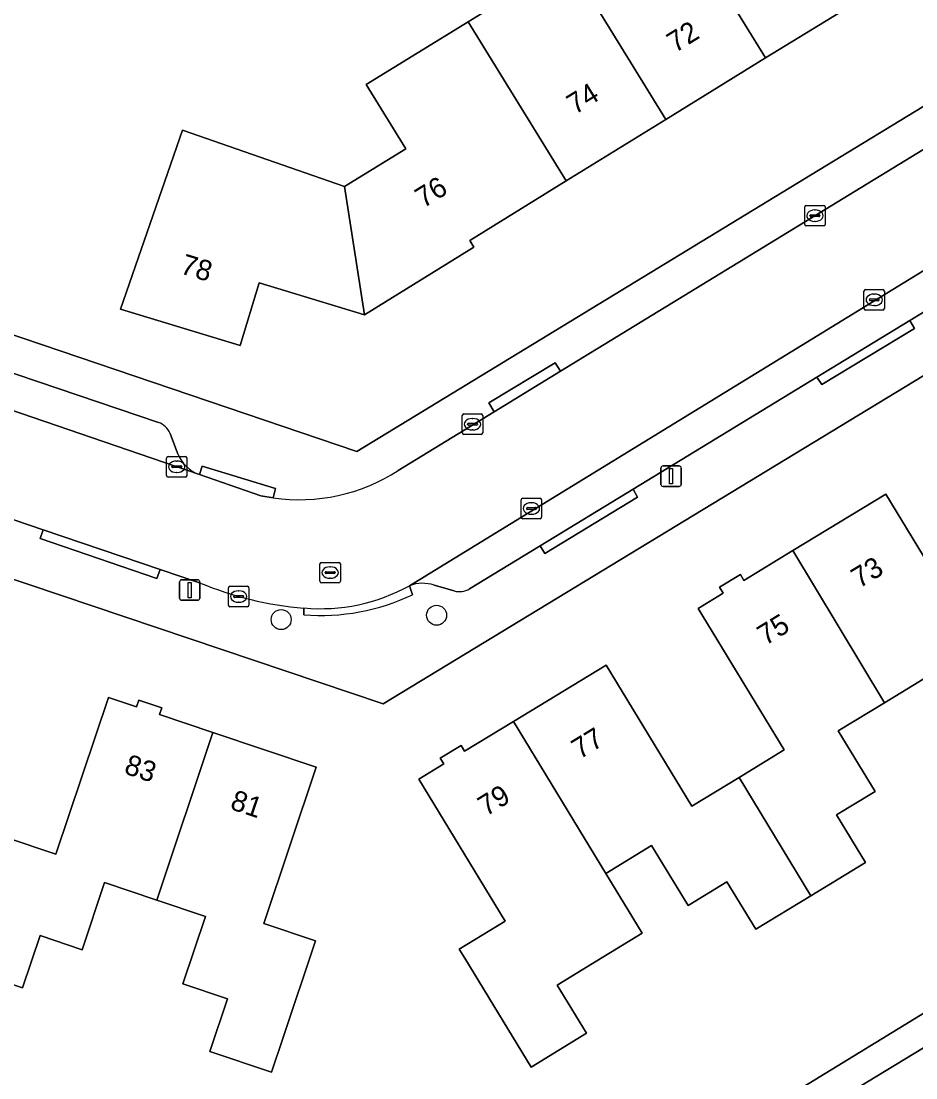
# Model space of a CAD drawing. Extents: x 157767 to 159172, y 387839 to 389425.
# Drawn here: x 158248.5 to 158292.3, y 388325.6 to 388377.3 of the extents above; entities that cross this region are included whole.
import ezdxf

# ---------------------------------------------------------------- set-up
doc = ezdxf.new("R2010")
doc.units = 0
for name, color, linetype in [('IMGEO_Boom', 7, 'Continuous'), ('IMGEO_Erf', 7, 'Continuous'), ('IMGEO_Kolk', 7, 'Continuous'), ('IMGEO_Lichtmast', 7, 'Continuous'), ('IMGEO_Pand', 7, 'Continuous'), ('IMGEO_Pand_nummerreeks', 7, 'Continuous'), ('IMGEO_Parkeervlak_open', 7, 'Continuous'), ('IMGEO_Rijbaan_lokaal_open', 7, 'Continuous'), ('IMGEO_Rioolput', 7, 'Continuous'), ('IMGEO_Voetpad_open', 7, 'Continuous')]:
    doc.layers.add(name, color=color, linetype=linetype)

msp = doc.modelspace()

# ---------------------------------------------------------------- linework, layer by layer
at = {"layer": 'IMGEO_Boom'}
for centre in [(158261.229, 388348.058), (158268.831, 388348.27)]:
    msp.add_circle(centre, 0.489, dxfattribs=at)
at = {"layer": 'IMGEO_Erf'}
for points in [[(158289.807, 388378.538), (158284.93, 388375.53), (158280.052, 388372.521), (158275.175, 388369.512), (158270.454, 388366.6), (158270.66, 388366.268), (158265.305, 388362.965), (158260.152, 388364.529), (158259.222, 388361.466), (158253.371, 388363.244), (158256.401, 388371.995), (158264.329, 388369.242), (158267.326, 388371.09), (158265.393, 388374.223), (158270.374, 388377.295), (158275.251, 388380.304)], [(158224.063, 388370.135), (158264.935, 388356.284), (158297.964, 388376.391)], [(158292.934, 388345.322), (158290.746, 388343.989), (158288.481, 388342.609), (158290.281, 388339.655), (158288.389, 388338.503), (158289.809, 388336.172), (158287.143, 388334.548), (158284.456, 388332.91), (158283.037, 388335.238), (158281.139, 388334.081), (158279.353, 388337.012), (158277.109, 388335.645), (158278.892, 388332.718), (158276.671, 388331.365), (158274.734, 388330.185), (158276.17, 388327.828), (158273.452, 388326.172), (158272.542, 388327.665), (158270.212, 388331.49), (158269.941, 388331.934), (158272.187, 388333.302), (158267.956, 388340.246), (158269.186, 388340.996), (158269.01, 388341.287), (158270.026, 388341.907), (158270.203, 388341.616), (158272.599, 388343.075), (158277.119, 388345.829), (158281.322, 388338.931), (158283.634, 388340.34), (158285.837, 388341.682), (158281.622, 388348.601), (158282.852, 388349.351), (158282.676, 388349.642), (158283.692, 388350.262), (158283.869, 388349.97), (158286.267, 388351.431), (158290.802, 388354.194), (158295.004, 388347.298)], [(158247.727, 388337.423), (158250.21, 388336.589), (158252.781, 388344.247), (158254.147, 388343.789), (158254.256, 388344.112), (158255.385, 388343.734), (158255.275, 388343.409), (158257.887, 388342.532), (158262.943, 388340.835), (158260.379, 388333.2), (158262.914, 388332.349), (158261.323, 388327.61), (158260.754, 388325.916), (158257.735, 388326.93), (158258.6, 388329.509), (158256.418, 388330.241), (158257.527, 388333.542), (158255.147, 388334.341), (158252.59, 388335.199), (158251.486, 388331.91), (158249.432, 388332.599), (158248.576, 388330.05), (158245.552, 388331.065)], [(158312.761, 388324.887), (158317.166, 388327.569), (158319.626, 388329.067), (158318.825, 388330.382), (158319.098, 388330.549), (158313.609, 388339.677), (158313.595, 388339.7), (158308.898, 388336.891), (158310.102, 388334.844), (158307.572, 388333.303), (158305.075, 388331.782), (158304.934, 388332.051), (158303.828, 388333.893), (158268.025, 388312.166)]]:
    msp.add_lwpolyline(points, dxfattribs=at)
msp.add_lwpolyline([(158312.755, 388341.098), (158312.502, 388341.518), (158306.661, 388351.075), (158298.895, 388363.783), (158266.215, 388343.931), (158215.655, 388360.952), (158211.11, 388347.607), (158210.283, 388345.18), (158209.386, 388342.547), (158208.654, 388340.397), (158214.388, 388338.441), (158213.37, 388335.454), (158271.151, 388315.645)], close=True, dxfattribs=at)
at = {"layer": 'IMGEO_Kolk'}
for p, q in [((158286.839, 388367.387), (158286.839, 388368.239)), ((158286.914, 388368.313), (158287.766, 388368.313)), ((158287.327, 388368.093), (158287.352, 388368.093)), ((158287.84, 388368.239), (158287.84, 388367.387)), ((158287.098, 388367.807), (158287.098, 388367.819)), ((158287.536, 388367.77), (158287.138, 388367.77)), ((158287.141, 388367.856), (158287.539, 388367.856)), ((158287.582, 388367.819), (158287.582, 388367.807)), ((158287.766, 388367.313), (158286.914, 388367.313)), ((158287.35, 388367.533), (158287.325, 388367.533)), ((158289.74, 388363.273), (158289.74, 388364.125)), ((158289.815, 388364.199), (158290.667, 388364.199)), ((158290.228, 388363.979), (158290.253, 388363.979)), ((158290.741, 388364.125), (158290.741, 388363.273)), ((158289.999, 388363.693), (158289.999, 388363.705)), ((158290.437, 388363.656), (158290.039, 388363.656)), ((158290.042, 388363.742), (158290.44, 388363.742)), ((158290.483, 388363.705), (158290.483, 388363.693)), ((158290.667, 388363.199), (158289.815, 388363.199)), ((158290.251, 388363.419), (158290.226, 388363.419)), ((158270.087, 388357.188), (158270.087, 388358.04)), ((158270.162, 388358.114), (158271.014, 388358.114)), ((158270.575, 388357.894), (158270.6, 388357.894)), ((158271.088, 388358.04), (158271.088, 388357.188)), ((158270.346, 388357.608), (158270.346, 388357.62)), ((158270.784, 388357.571), (158270.386, 388357.571)), ((158270.389, 388357.657), (158270.787, 388357.657)), ((158270.598, 388357.334), (158270.573, 388357.334)), ((158270.83, 388357.62), (158270.83, 388357.608)), ((158271.014, 388357.114), (158270.162, 388357.114)), ((158255.619, 388355.106), (158255.619, 388355.958)), ((158255.694, 388356.032), (158256.546, 388356.032)), ((158256.107, 388355.812), (158256.132, 388355.812)), ((158256.62, 388355.958), (158256.62, 388355.106)), ((158255.878, 388355.526), (158255.878, 388355.538)), ((158256.316, 388355.489), (158255.918, 388355.489)), ((158255.921, 388355.575), (158256.319, 388355.575)), ((158256.13, 388355.252), (158256.105, 388355.252)), ((158256.362, 388355.538), (158256.362, 388355.526)), ((158256.546, 388355.032), (158255.694, 388355.032)), ((158272.969, 388353.065), (158272.969, 388353.917)), ((158273.044, 388353.991), (158273.896, 388353.991)), ((158273.457, 388353.771), (158273.482, 388353.771)), ((158273.97, 388353.917), (158273.97, 388353.065)), ((158273.228, 388353.485), (158273.228, 388353.497)), ((158273.666, 388353.448), (158273.268, 388353.448)), ((158273.271, 388353.534), (158273.669, 388353.534)), ((158273.48, 388353.211), (158273.455, 388353.211)), ((158273.712, 388353.497), (158273.712, 388353.485)), ((158273.896, 388352.991), (158273.044, 388352.991)), ((158258.648, 388348.759), (158258.648, 388349.611)), ((158258.723, 388349.685), (158259.575, 388349.685)), ((158259.649, 388349.611), (158259.649, 388348.759)), ((158258.907, 388349.179), (158258.907, 388349.191)), ((158259.345, 388349.142), (158258.947, 388349.142)), ((158258.95, 388349.228), (158259.348, 388349.228)), ((158259.136, 388349.465), (158259.161, 388349.465)), ((158259.391, 388349.191), (158259.391, 388349.179)), ((158259.575, 388348.685), (158258.723, 388348.685)), ((158259.159, 388348.905), (158259.134, 388348.905))]:
    msp.add_line(p, q, dxfattribs=at)
for points in [[(158286.839, 388367.387), (158286.839, 388368.239)], [(158286.914, 388368.313), (158287.766, 388368.313)], [(158287.84, 388368.239), (158287.84, 388367.387)], [(158287.766, 388367.313), (158286.914, 388367.313)], [(158289.74, 388363.273), (158289.74, 388364.125)], [(158289.815, 388364.199), (158290.667, 388364.199)], [(158290.741, 388364.125), (158290.741, 388363.273)], [(158290.667, 388363.199), (158289.815, 388363.199)], [(158270.087, 388357.188), (158270.087, 388358.04)], [(158270.162, 388358.114), (158271.014, 388358.114)], [(158271.088, 388358.04), (158271.088, 388357.188)], [(158271.014, 388357.114), (158270.162, 388357.114)], [(158255.619, 388355.106), (158255.619, 388355.958)], [(158255.694, 388356.032), (158256.546, 388356.032)], [(158256.62, 388355.958), (158256.62, 388355.106)], [(158256.546, 388355.032), (158255.694, 388355.032)], [(158272.969, 388353.065), (158272.969, 388353.917)], [(158273.044, 388353.991), (158273.896, 388353.991)], [(158273.97, 388353.917), (158273.97, 388353.065)], [(158273.896, 388352.991), (158273.044, 388352.991)], [(158258.648, 388348.759), (158258.648, 388349.611)], [(158258.723, 388349.685), (158259.575, 388349.685)], [(158259.649, 388349.611), (158259.649, 388348.759)], [(158259.575, 388348.685), (158258.723, 388348.685)]]:
    msp.add_lwpolyline(points, dxfattribs=at)
for centre, radius, start, end in [((158286.916, 388368.237), 0.0765, 91.552, 178.448), ((158286.916, 388368.237), 0.0765, 91.552, 178.448), ((158287.764, 388368.237), 0.0765, 1.552, 88.448), ((158287.764, 388368.237), 0.0765, 1.552, 88.448), ((158287.138, 388367.816), 0.0403, 85.8775, 175.7526), ((158287.135, 388367.806), 0.0366, 178.938, 274.7102), ((158287.539, 388367.813), 0.043, 264.8664, 352.4533), ((158287.543, 388367.818), 0.0386, 1.7309, 96.639), ((158286.916, 388367.389), 0.0765, 181.552, 268.448), ((158286.916, 388367.389), 0.0765, 181.552, 268.448), ((158287.764, 388367.389), 0.0765, 271.552, 358.448), ((158287.764, 388367.389), 0.0765, 271.552, 358.448), ((158289.817, 388364.123), 0.0765, 91.552, 178.448), ((158289.817, 388364.123), 0.0765, 91.552, 178.448), ((158290.665, 388364.123), 0.0765, 1.552, 88.448), ((158290.665, 388364.123), 0.0765, 1.552, 88.448), ((158290.039, 388363.702), 0.0403, 85.8775, 175.7526), ((158290.036, 388363.692), 0.0366, 178.938, 274.7102), ((158290.44, 388363.699), 0.043, 264.8664, 352.4533), ((158290.444, 388363.704), 0.0386, 1.7309, 96.639), ((158289.817, 388363.275), 0.0765, 181.552, 268.448), ((158289.817, 388363.275), 0.0765, 181.552, 268.448), ((158290.665, 388363.275), 0.0765, 271.552, 358.448), ((158290.665, 388363.275), 0.0765, 271.552, 358.448), ((158270.164, 388358.038), 0.0765, 91.552, 178.448), ((158270.164, 388358.038), 0.0765, 91.552, 178.448), ((158271.012, 388358.038), 0.0765, 1.552, 88.448), ((158271.012, 388358.038), 0.0765, 1.552, 88.448), ((158270.386, 388357.617), 0.0403, 85.8775, 175.7526), ((158270.383, 388357.607), 0.0366, 178.938, 274.7102), ((158270.787, 388357.614), 0.043, 264.8664, 352.4533), ((158270.791, 388357.619), 0.0386, 1.7309, 96.639), ((158270.164, 388357.19), 0.0765, 181.552, 268.448), ((158270.164, 388357.19), 0.0765, 181.552, 268.448), ((158271.012, 388357.19), 0.0765, 271.552, 358.448), ((158271.012, 388357.19), 0.0765, 271.552, 358.448), ((158255.696, 388355.956), 0.0765, 91.552, 178.448), ((158255.696, 388355.956), 0.0765, 91.552, 178.448), ((158256.544, 388355.956), 0.0765, 1.552, 88.448), ((158256.544, 388355.956), 0.0765, 1.552, 88.448), ((158255.918, 388355.535), 0.0403, 85.8775, 175.7526), ((158255.915, 388355.525), 0.0366, 178.938, 274.7102), ((158256.319, 388355.532), 0.043, 264.8664, 352.4533), ((158256.323, 388355.537), 0.0386, 1.7309, 96.639), ((158255.696, 388355.108), 0.0765, 181.552, 268.448), ((158255.696, 388355.108), 0.0765, 181.552, 268.448), ((158256.544, 388355.108), 0.0765, 271.552, 358.448), ((158256.544, 388355.108), 0.0765, 271.552, 358.448), ((158273.046, 388353.915), 0.0765, 91.552, 178.448), ((158273.046, 388353.915), 0.0765, 91.552, 178.448), ((158273.894, 388353.915), 0.0765, 1.552, 88.448), ((158273.894, 388353.915), 0.0765, 1.552, 88.448), ((158273.268, 388353.494), 0.0403, 85.8775, 175.7526), ((158273.265, 388353.484), 0.0366, 178.938, 274.7102), ((158273.669, 388353.491), 0.043, 264.8664, 352.4533), ((158273.673, 388353.496), 0.0386, 1.7309, 96.639), ((158273.046, 388353.067), 0.0765, 181.552, 268.448), ((158273.046, 388353.067), 0.0765, 181.552, 268.448), ((158273.894, 388353.067), 0.0765, 271.552, 358.448), ((158273.894, 388353.067), 0.0765, 271.552, 358.448), ((158258.725, 388349.609), 0.0765, 91.552, 178.448), ((158258.725, 388349.609), 0.0765, 91.552, 178.448), ((158259.573, 388349.609), 0.0765, 1.552, 88.448), ((158259.573, 388349.609), 0.0765, 1.552, 88.448), ((158258.947, 388349.188), 0.0403, 85.8775, 175.7526), ((158258.944, 388349.178), 0.0366, 178.938, 274.7102), ((158259.348, 388349.185), 0.043, 264.8664, 352.4533), ((158259.352, 388349.19), 0.0386, 1.7309, 96.639), ((158258.725, 388348.761), 0.0765, 181.552, 268.448), ((158258.725, 388348.761), 0.0765, 181.552, 268.448), ((158259.573, 388348.761), 0.0765, 271.552, 358.448), ((158259.573, 388348.761), 0.0765, 271.552, 358.448)]:
    msp.add_arc(centre, radius, start, end, dxfattribs=at)
for centre, major_axis, ratio, start_param, end_param in [((158287.326, 388367.813), (-0.387, 0.002), 0.722429, 4.712389, 7.853982), ((158287.351, 388367.813), (-0.39, 0.002), 0.717154, 1.570796, 4.712389), ((158290.227, 388363.699), (-0.387, 0.002), 0.722429, 4.712389, 7.853982), ((158290.252, 388363.699), (-0.39, 0.002), 0.717154, 1.570796, 4.712389), ((158270.574, 388357.614), (-0.387, 0.002), 0.722429, 4.712389, 7.853982), ((158270.599, 388357.614), (-0.39, 0.002), 0.717154, 1.570796, 4.712389), ((158256.106, 388355.532), (-0.387, 0.002), 0.722429, 4.712389, 7.853982), ((158256.131, 388355.532), (-0.39, 0.002), 0.717154, 1.570796, 4.712389), ((158273.456, 388353.491), (-0.387, 0.002), 0.722429, 4.712389, 7.853982), ((158273.481, 388353.491), (-0.39, 0.002), 0.717154, 1.570796, 4.712389), ((158259.135, 388349.185), (-0.387, 0.002), 0.722429, 4.712389, 7.853982), ((158259.16, 388349.185), (-0.39, 0.002), 0.717154, 1.570796, 4.712389)]:
    msp.add_ellipse(centre, major_axis=major_axis, ratio=ratio, start_param=start_param, end_param=end_param, dxfattribs=at)
at = {"layer": 'IMGEO_Lichtmast'}
for p, q in [((158279.808, 388354.671), (158279.808, 388355.471)), ((158279.808, 388355.471), (158279.808, 388354.671)), ((158279.908, 388355.571), (158280.698, 388355.571)), ((158280.698, 388355.571), (158279.908, 388355.571)), ((158280.798, 388355.471), (158280.798, 388354.671)), ((158280.798, 388354.671), (158280.798, 388355.471)), ((158280.698, 388354.571), (158279.908, 388354.571)), ((158279.908, 388354.571), (158280.698, 388354.571)), ((158256.354, 388350.003), (158257.144, 388350.003)), ((158257.144, 388350.003), (158256.354, 388350.003)), ((158256.254, 388349.103), (158256.254, 388349.903)), ((158256.254, 388349.903), (158256.254, 388349.103)), ((158257.244, 388349.903), (158257.244, 388349.103)), ((158257.244, 388349.103), (158257.244, 388349.903)), ((158257.144, 388349.003), (158256.354, 388349.003)), ((158256.354, 388349.003), (158257.144, 388349.003))]:
    msp.add_line(p, q, dxfattribs=at)
for points in [[(158280.228, 388355.446), (158280.378, 388355.446), (158280.378, 388354.696), (158280.228, 388354.696), (158280.228, 388355.446)], [(158256.674, 388349.878), (158256.824, 388349.878), (158256.824, 388349.128), (158256.674, 388349.128), (158256.674, 388349.878)]]:
    msp.add_lwpolyline(points, dxfattribs=at)
for centre, start, end in [((158279.908, 388355.471), 90, 180), ((158279.908, 388355.471), 90, 180), ((158280.698, 388355.471), 0, 90), ((158280.698, 388355.471), 360, 90), ((158279.908, 388354.671), 180, 270), ((158279.908, 388354.671), 180, 270), ((158280.698, 388354.671), 270, 0), ((158280.698, 388354.671), 270, 0), ((158256.354, 388349.903), 90, 180), ((158256.354, 388349.903), 90, 180), ((158257.144, 388349.903), 0, 90), ((158257.144, 388349.903), 360, 90), ((158256.354, 388349.103), 180, 270), ((158256.354, 388349.103), 180, 270), ((158257.144, 388349.103), 270, 0), ((158257.144, 388349.103), 270, 0)]:
    msp.add_arc(centre, 0.1, start, end, dxfattribs=at)
at = {"layer": 'IMGEO_Pand'}
for points in [[(158289.807, 388378.538), (158285.006, 388386.321), (158280.129, 388383.313), (158284.93, 388375.53)], [(158280.052, 388372.521), (158284.93, 388375.53), (158280.129, 388383.313), (158275.251, 388380.304)], [(158280.052, 388372.521), (158275.251, 388380.304), (158270.374, 388377.295), (158275.175, 388369.512)], [(158265.305, 388362.965), (158270.66, 388366.268), (158270.454, 388366.6), (158275.175, 388369.512), (158270.374, 388377.295), (158265.393, 388374.223), (158267.326, 388371.09), (158264.329, 388369.242)], [(158265.305, 388362.965), (158264.329, 388369.242), (158256.401, 388371.995), (158253.371, 388363.244), (158259.222, 388361.466), (158260.152, 388364.529)], [(158286.267, 388351.431), (158290.746, 388343.989), (158292.934, 388345.322), (158294.722, 388342.387), (158296.687, 388343.584), (158298.113, 388341.244), (158300.798, 388342.88), (158297.286, 388348.689), (158295.004, 388347.298), (158290.802, 388354.194)], [(158287.143, 388334.548), (158289.809, 388336.172), (158288.389, 388338.503), (158290.281, 388339.655), (158288.481, 388342.609), (158290.746, 388343.989), (158286.267, 388351.431), (158283.869, 388349.97), (158283.692, 388350.262), (158282.676, 388349.642), (158282.852, 388349.351), (158281.622, 388348.601), (158285.837, 388341.682), (158283.634, 388340.34)], [(158287.143, 388334.548), (158283.634, 388340.34), (158281.322, 388338.931), (158277.119, 388345.829), (158272.599, 388343.075), (158277.109, 388335.645), (158279.353, 388337.012), (158281.139, 388334.081), (158283.037, 388335.238), (158284.456, 388332.91)], [(158255.147, 388334.341), (158257.887, 388342.532), (158255.275, 388343.409), (158255.385, 388343.734), (158254.256, 388344.112), (158254.147, 388343.789), (158252.781, 388344.247), (158250.21, 388336.589), (158247.727, 388337.423), (158245.552, 388331.065), (158248.576, 388330.05), (158249.432, 388332.599), (158251.486, 388331.91), (158252.59, 388335.199)], [(158272.599, 388343.075), (158270.203, 388341.616), (158270.026, 388341.907), (158269.01, 388341.287), (158269.186, 388340.996), (158267.956, 388340.246), (158272.187, 388333.302), (158269.941, 388331.934), (158270.212, 388331.49), (158272.542, 388327.665), (158273.452, 388326.172), (158276.17, 388327.828), (158274.734, 388330.185), (158276.671, 388331.365), (158278.892, 388332.718), (158277.109, 388335.645)], [(158255.147, 388334.341), (158257.527, 388333.542), (158256.418, 388330.241), (158258.6, 388329.509), (158257.735, 388326.93), (158260.754, 388325.916), (158261.323, 388327.61), (158262.914, 388332.349), (158260.379, 388333.2), (158262.943, 388340.835), (158257.887, 388342.532)]]:
    msp.add_lwpolyline(points, close=True, dxfattribs=at)
at = {"layer": 'IMGEO_Parkeervlak_open'}
for points in [[(158297.649, 388368.181), (158267.507, 388349.713)], [(158255.222, 388357.702), (158227.627, 388367.044)], [(158224.424, 388366.393), (158242.328, 388360.257), (158244.986, 388359.346), (158257.232, 388355.149)], [(158287.436, 388359.913), (158291.986, 388362.684), (158296.27, 388365.293)], [(158270.441, 388349.563), (158273.894, 388351.666), (158278.442, 388354.436), (158287.436, 388359.913)], [(158256.156, 388356.201), (158255.791, 388357.156)], [(158268.714, 388349.742), (158269.686, 388349.462)]]:
    msp.add_lwpolyline(points, dxfattribs=at)
for centre, radius, start, end in [((158254.921, 388356.818), 0.934, 21.2005, 71.163), ((158257.827, 388356.834), 1.786, 200.7364, 250.5559), ((158268.151, 388348.054), 1.779, 71.5447, 111.208), ((158269.949, 388350.369), 0.945, 253.8397, 301.3993)]:
    msp.add_arc(centre, radius, start, end, dxfattribs=at)
at = {"layer": 'IMGEO_Rijbaan_lokaal_open'}
for points in [[(158299.247, 388369.17), (158305.037, 388372.714), (158330.584, 388388.257), (158327.989, 388392.525), (158327.38, 388392.156), (158320.903, 388388.225), (158318.388, 388386.699), (158311.91, 388382.769), (158309.346, 388381.213), (158302.862, 388377.279), (158298.95, 388374.905), (158274.895, 388360.208), (158271.648, 388358.224), (158266.95, 388355.353)], [(158267.507, 388349.713), (158297.649, 388368.181), (158299.247, 388369.17)], [(158260.839, 388354.01), (158260.239, 388354.118), (158257.232, 388355.149), (158244.986, 388359.346), (158243.348, 388354.566), (158249.58, 388352.454), (158255.313, 388350.511), (158257.229, 388349.862)]]:
    msp.add_lwpolyline(points, dxfattribs=at)
for centre, radius, start, end in [((158262.116, 388362.776), 8.858, 261.7142, 303.0752), ((158263.654, 388365.233), 16.66, 247.3167, 265.4877), ((158263.147, 388357.607), 9.017, 264.8827, 298.9125)]:
    msp.add_arc(centre, radius, start, end, dxfattribs=at)
at = {"layer": 'IMGEO_Rioolput'}
for p, q in [((158263.123, 388349.931), (158263.123, 388350.783)), ((158263.198, 388350.857), (158264.05, 388350.857)), ((158263.611, 388350.637), (158263.636, 388350.637)), ((158264.124, 388350.783), (158264.124, 388349.931)), ((158263.382, 388350.351), (158263.382, 388350.363)), ((158263.82, 388350.314), (158263.422, 388350.314)), ((158263.425, 388350.4), (158263.823, 388350.4)), ((158263.634, 388350.077), (158263.609, 388350.077)), ((158263.866, 388350.363), (158263.866, 388350.351)), ((158264.05, 388349.857), (158263.198, 388349.857))]:
    msp.add_line(p, q, dxfattribs=at)
for points in [[(158263.123, 388349.931), (158263.123, 388350.783)], [(158263.198, 388350.857), (158264.05, 388350.857)], [(158264.124, 388350.783), (158264.124, 388349.931)], [(158264.05, 388349.857), (158263.198, 388349.857)]]:
    msp.add_lwpolyline(points, dxfattribs=at)
for centre, radius, start, end in [((158263.2, 388350.781), 0.0765, 91.552, 178.448), ((158263.2, 388350.781), 0.0765, 91.552, 178.448), ((158264.048, 388350.781), 0.0765, 1.552, 88.448), ((158264.048, 388350.781), 0.0765, 1.552, 88.448), ((158263.422, 388350.36), 0.0403, 85.8775, 175.7526), ((158263.419, 388350.35), 0.0366, 178.938, 274.7102), ((158263.823, 388350.357), 0.043, 264.8664, 352.4533), ((158263.827, 388350.362), 0.0386, 1.7309, 96.639), ((158263.2, 388349.933), 0.0765, 181.552, 268.448), ((158263.2, 388349.933), 0.0765, 181.552, 268.448), ((158264.048, 388349.933), 0.0765, 271.552, 358.448), ((158264.048, 388349.933), 0.0765, 271.552, 358.448)]:
    msp.add_arc(centre, radius, start, end, dxfattribs=at)
for centre, major_axis, ratio, start_param, end_param in [((158263.61, 388350.357), (-0.387, 0.002), 0.722429, 4.712389, 7.853982), ((158263.635, 388350.357), (-0.39, 0.002), 0.717154, 1.570796, 4.712389)]:
    msp.add_ellipse(centre, major_axis=major_axis, ratio=ratio, start_param=start_param, end_param=end_param, dxfattribs=at)
at = {"layer": 'IMGEO_Voetpad_open'}
for points in [[(158215.655, 388360.952), (158266.215, 388343.931), (158298.895, 388363.783), (158301.543, 388365.303), (158306.538, 388368.361), (158332.993, 388384.438)], [(158297.964, 388376.391), (158264.935, 388356.284), (158224.063, 388370.135)], [(158266.95, 388355.353), (158271.648, 388358.224), (158271.391, 388358.657), (158274.635, 388360.611), (158274.895, 388360.208), (158298.95, 388374.905)], [(158227.627, 388367.044), (158255.222, 388357.702)], [(158296.27, 388365.293), (158291.986, 388362.684), (158292.204, 388362.301), (158287.68, 388359.55), (158287.436, 388359.913), (158278.442, 388354.436), (158278.663, 388354.043), (158274.133, 388351.285), (158273.894, 388351.666), (158270.441, 388349.563)], [(158257.229, 388349.862), (158255.313, 388350.511), (158255.145, 388350.069), (158249.435, 388352.024), (158249.58, 388352.454), (158243.348, 388354.566), (158240.686, 388355.468), (158239.9, 388355.734), (158239.766, 388355.301), (158234.028, 388357.251), (158234.16, 388357.679), (158224.918, 388360.811), (158224.756, 388360.383), (158221.173, 388361.604), (158221.302, 388362.036), (158218.013, 388363.151), (158217.383, 388363.367), (158217.007, 388362.337)], [(158255.791, 388357.156), (158256.156, 388356.201)], [(158257.232, 388355.149), (158257.357, 388355.561), (158260.952, 388354.463), (158260.839, 388354.01)], [(158267.507, 388349.713), (158267.659, 388349.276)], [(158267.659, 388349.276), (158267.507, 388349.713)], [(158269.686, 388349.462), (158268.714, 388349.742)], [(158262.34, 388348.289), (158262.343, 388348.625)], [(158262.343, 388348.625), (158262.34, 388348.289)]]:
    msp.add_lwpolyline(points, dxfattribs=at)
for points in [[(158287.436, 388359.913), (158287.68, 388359.55), (158292.204, 388362.301), (158291.986, 388362.684)], [(158271.648, 388358.224), (158274.895, 388360.208), (158274.635, 388360.611), (158271.391, 388358.657)], [(158260.839, 388354.01), (158260.952, 388354.463), (158257.357, 388355.561), (158257.232, 388355.149), (158260.239, 388354.118)], [(158273.894, 388351.666), (158274.133, 388351.285), (158278.663, 388354.043), (158278.442, 388354.436)], [(158255.313, 388350.511), (158249.58, 388352.454), (158249.435, 388352.024), (158255.145, 388350.069)], [(158303.828, 388333.893), (158306.336, 388335.376), (158308.898, 388336.891), (158313.595, 388339.7), (158312.755, 388341.098), (158271.151, 388315.645), (158213.37, 388335.454), (158207.683, 388337.393), (158207.267, 388336.175), (158207.176, 388335.906), (158209.913, 388334.976), (158214.657, 388333.395), (158225.4, 388329.813), (158265.201, 388316.542), (158266.759, 388313.521), (158265.99, 388312.875), (158267.794, 388310.163), (158273.681, 388300.468), (158276.276, 388296.194), (158279.263, 388291.284), (158280.333, 388291.935), (158269.136, 388310.335), (158268.025, 388312.166)]]:
    msp.add_lwpolyline(points, close=True, dxfattribs=at)
for centre, radius, start, end in [((158254.921, 388356.818), 0.934, 21.2005, 71.163), ((158257.827, 388356.834), 1.786, 200.7364, 250.5559), ((158262.116, 388362.776), 8.858, 261.7142, 303.0752), ((158263.654, 388365.233), 16.66, 247.3167, 265.4877), ((158263.147, 388357.607), 9.017, 264.8827, 298.9125), ((158268.151, 388348.054), 1.779, 71.5447, 111.208), ((158269.949, 388350.369), 0.945, 253.8397, 301.3993), ((158263.138, 388358.814), 10.556, 265.6645, 295.3601), ((158263.138, 388358.814), 10.556, 265.6645, 295.3601)]:
    msp.add_arc(centre, radius, start, end, dxfattribs=at)

# ---------------------------------------------------------------- texts
at = {"layer": 'IMGEO_Pand_nummerreeks'}
for s, rotation, p in [('72', 31.6685, (158280.501, 388375.759)), ('74', 31.6685, (158275.6, 388372.736)), ('76', 31.6691, (158268.181, 388368.159)), ('78', 343.097, (158256.242, 388365.006)), ('73', 31.3523, (158289.508, 388349.564)), ('75', 31.3523, (158284.918, 388346.768)), ('77', 31.3539, (158275.829, 388341.202)), ('83', 341.44, (158253.493, 388340.548)), ('81', 341.44, (158258.681, 388338.806)), ('79', 31.3539, (158271.248, 388338.41))]:
    msp.add_text(s, height=1, rotation=rotation, dxfattribs=at).set_placement(p)

doc.saveas('drawing.dxf')
